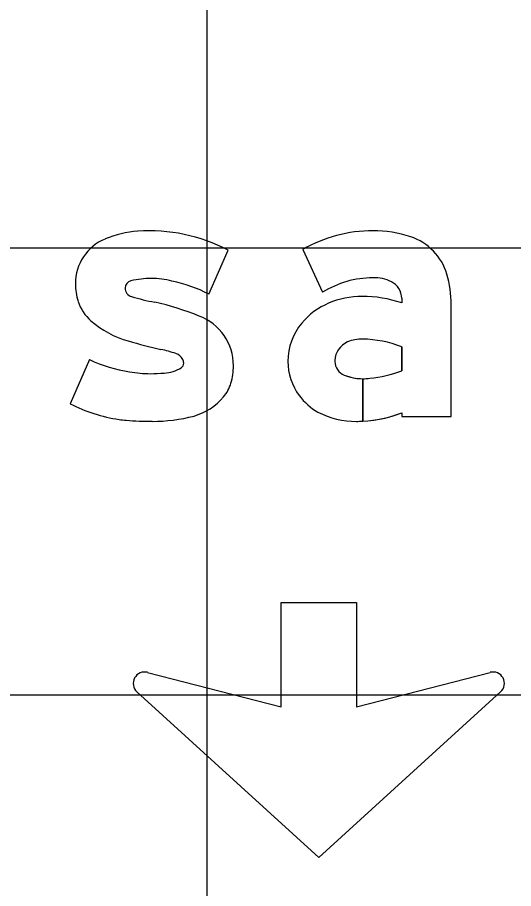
# Model space of a CAD drawing. Extents: x 1797809 to 2198143, y 249608 to 1237864.
# Drawn here: x 2196459.858 to 2196462.078, y 1237289.241 to 1237293.139 of the extents above; entities that cross this region are included whole.
import ezdxf

# ---------------------------------------------------------------- set-up
doc = ezdxf.new("R2010")
doc.units = 0
for name, color, linetype in [('GSBWFILL', 7, 'Continuous'), ('GSCOLORFILL', 7, 'Continuous'), ('GSOUTLINE', 7, 'Continuous'), ('GSSHT', 7, 'Continuous')]:
    doc.layers.add(name, color=color, linetype=linetype)

msp = doc.modelspace()

# ---------------------------------------------------------------- linework, layer by layer
at = {"layer": 'GSBWFILL'}
for p, q in [((2196460.7151, 1237291.8997), (2196460.8011, 1237292.0971)), ((2196460.1797, 1237291.6076), (2196460.0938, 1237291.4103)), ((2196460.0938, 1237291.4103), (2196460.0938, 1237291.4103))]:
    msp.add_line(p, q, dxfattribs=at)
for points in [[(2196461.1347, 1237292.1007), (2196461.2236, 1237291.9088)], [(2196461.5774, 1237291.8818), (2196461.5774, 1237291.8614)], [(2196461.5774, 1237291.369), (2196461.5774, 1237291.3535), (2196461.7989, 1237291.3535), (2196461.7989, 1237291.8531)], [(2196461.5774, 1237291.6654), (2196461.5774, 1237291.5578)], [(2196461.4031, 1237291.332), (2196461.4031, 1237291.522)], [(2196461.4031, 1237291.522), (2196461.4031, 1237291.332)], [(2196460.4399, 1237290.2082), (2196461.038, 1237290.0546), (2196461.038, 1237290.5203), (2196461.3751, 1237290.5203), (2196461.3751, 1237290.0546), (2196461.9732, 1237290.2082)], [(2196462.0202, 1237290.121), (2196461.2065, 1237289.3804), (2196460.3928, 1237290.121)]]:
    msp.add_lwpolyline(points, dxfattribs=at)
for centre, radius, start, end in [((2196460.3342, 1237291.9471), 0.217, 112.8041, 180), ((2196460.4292, 1237291.7213), 0.462, 94.0897, 112.8041), ((2196460.4486, 1237291.4248), 0.759, 62.3322, 93.9601), ((2196460.3732, 1237291.9274), 0.0332, 102.5426, 180), ((2196460.4572, 1237291.5866), 0.3842, 90, 103.7371), ((2196460.4572, 1237291.607), 0.3638, 75.3298, 90), ((2196460.4316, 1237291.3674), 0.6031, 61.9601, 78.7449), ((2196460.3764, 1237291.9471), 0.2592, 180, 197.7034), ((2196460.3787, 1237291.9274), 0.0388, 180, 255.4748), ((2196460.617, 1237292.679), 0.8272, 252.5527, 259.9162), ((2196460.3141, 1237291.9272), 0.1938, 197.7034, 228.9801), ((2196460.1826, 1237290.5866), 1.3103, 68.1145, 77.234), ((2196460.5865, 1237291.58), 0.2381, 0, 69.1882), ((2196460.4699, 1237292.1064), 0.4312, 228.9801, 254.4047), ((2196461.094, 1237294.2504), 2.6643, 253.8733, 257.1127), ((2196460.2226, 1237290.4899), 1.1959, 73.2562, 76.5982), ((2196460.4579, 1237292.203), 0.6571, 244.9593, 261.4128), ((2196460.5484, 1237291.5819), 0.0564, 28.3809, 70.6194), ((2196460.5616, 1237291.5918), 0.0402, 0, 24.8643), ((2196460.5102, 1237291.6974), 0.15, 271.594, 302.6799), ((2196460.5762, 1237291.5918), 0.0256, 305.9611, 0), ((2196460.5466, 1237291.58), 0.2779, 343.6227, 0), ((2196460.4533, 1237292.0481), 0.5036, 259.2982, 270), ((2196460.4533, 1237292.1767), 0.6322, 270, 275.5479), ((2196460.6539, 1237291.5485), 0.1661, 319.7324, 343.6227), ((2196460.4096, 1237292.0169), 0.6839, 242.4962, 261.8695), ((2196460.5768, 1237291.61), 0.2647, 285.6227, 320.3524), ((2196460.3912, 1237291.8879), 0.5536, 261.8695, 265.152), ((2196460.4604, 1237292.6913), 1.3599, 265.1076, 270), ((2196460.4604, 1237292.0841), 0.7528, 270, 284.4435), ((2196460.4272, 1237290.1588), 0.0511, 75.5925, 227.6952), ((2196461.9859, 1237290.1588), 0.0511, 312.3048, 104.4075)]:
    msp.add_arc(centre, radius, start, end, dxfattribs=at)
for centre, major_axis, start_param, end_param in [((2196461.4488, 1237291.5492), (0, 0.6347), 0, 0.517719), ((2196461.4488, 1237291.6419), (0, 0.542), 5.96613, 6.283185), ((2196461.5401, 1237291.9202), (0, 0.2491), 4.997165, 5.96613), ((2196461.3109, 1237291.8531), (0, 0.4879), 4.712389, 4.997165), ((2196461.4488, 1237291.5492), (0, 0.4243), 0, 0.559495), ((2196461.4568, 1237291.8059), (0, 0.1678), 5.822746, 6.330435), ((2196461.4944, 1237291.8818), (0, 0.083), 4.712389, 5.822746), ((2196461.3998, 1237291.5107), (0, 0.3797), 0, 0.404512), ((2196461.3998, 1237291.3314), (0, 0.559), 5.959871, 6.283185), ((2196461.3738, 1237291.5672), (0, 0.3175), 0.399285, 0.87593), ((2196461.3348, 1237291.5998), (0, 0.2667), 0.87593, 1.570796), ((2196461.3726, 1237291.6), (0, 0.0941), 0.408547, 1.530785), ((2196461.3988, 1237291.5394), (0, 0.1601), 6.259455, 6.691732), ((2196461.3872, 1237291.1553), (0, 0.5444), 5.926185, 6.254823), ((2196461.323, 1237291.5998), (0, 0.2549), 1.570796, 2.21394), ((2196461.3787, 1237291.5998), (0, 0.1002), 1.530785, 1.570796), ((2196461.3449, 1237291.5998), (0, 0.0664), 1.570796, 2.757027), ((2196461.4031, 1237291.7435), (0, 0.2214), 2.757027, 3.141593), ((2196461.4031, 1237291.7435), (0, 0.2214), 3.141843, 3.28451), ((2196461.3902, 1237292.0341), (0, 0.5118), 3.228562, 3.516221), ((2196461.3456, 1237291.6167), (0, 0.2832), 2.21394, 2.611125), ((2196461.3746, 1237291.7123), (0, 0.381), 2.672443, 3.141593), ((2196461.3746, 1237291.8965), (0, 0.5652), 3.192057, 3.508644), ((2196461.3746, 1237291.8965), (0, 0.5652), 3.141593, 3.191959)]:
    msp.add_ellipse(centre, major_axis=major_axis, ratio=0.999993, start_param=start_param, end_param=end_param, dxfattribs=at)
at = {"layer": 'GSCOLORFILL'}
for p, q in [((2196460.7151, 1237291.8997), (2196460.8011, 1237292.0971)), ((2196460.1797, 1237291.6076), (2196460.0938, 1237291.4103)), ((2196460.0938, 1237291.4103), (2196460.0938, 1237291.4103))]:
    msp.add_line(p, q, dxfattribs=at)
for points in [[(2196461.1347, 1237292.1007), (2196461.2236, 1237291.9088)], [(2196461.5774, 1237291.8818), (2196461.5774, 1237291.8614)], [(2196461.5774, 1237291.369), (2196461.5774, 1237291.3535), (2196461.7989, 1237291.3535), (2196461.7989, 1237291.8531)], [(2196461.5774, 1237291.6654), (2196461.5774, 1237291.5578)], [(2196461.4031, 1237291.332), (2196461.4031, 1237291.522)], [(2196461.4031, 1237291.522), (2196461.4031, 1237291.332)], [(2196460.4399, 1237290.2082), (2196461.038, 1237290.0546), (2196461.038, 1237290.5203), (2196461.3751, 1237290.5203), (2196461.3751, 1237290.0546), (2196461.9732, 1237290.2082)], [(2196462.0202, 1237290.121), (2196461.2065, 1237289.3804), (2196460.3928, 1237290.121)]]:
    msp.add_lwpolyline(points, dxfattribs=at)
for centre, radius, start, end in [((2196460.3342, 1237291.9471), 0.217, 112.8041, 180), ((2196460.4292, 1237291.7213), 0.462, 94.0897, 112.8041), ((2196460.4486, 1237291.4248), 0.759, 62.3322, 93.9601), ((2196460.3732, 1237291.9274), 0.0332, 102.5426, 180), ((2196460.4572, 1237291.5866), 0.3842, 90, 103.7371), ((2196460.4572, 1237291.607), 0.3638, 75.3298, 90), ((2196460.4316, 1237291.3674), 0.6031, 61.9601, 78.7449), ((2196460.3764, 1237291.9471), 0.2592, 180, 197.7034), ((2196460.3787, 1237291.9274), 0.0388, 180, 255.4748), ((2196460.617, 1237292.679), 0.8272, 252.5527, 259.9162), ((2196460.3141, 1237291.9272), 0.1938, 197.7034, 228.9801), ((2196460.1826, 1237290.5866), 1.3103, 68.1145, 77.234), ((2196460.5865, 1237291.58), 0.2381, 0, 69.1882), ((2196460.4699, 1237292.1064), 0.4312, 228.9801, 254.4047), ((2196461.094, 1237294.2504), 2.6643, 253.8733, 257.1127), ((2196460.2226, 1237290.4899), 1.1959, 73.2562, 76.5982), ((2196460.4579, 1237292.203), 0.6571, 244.9593, 261.4128), ((2196460.5484, 1237291.5819), 0.0564, 28.3809, 70.6194), ((2196460.5616, 1237291.5918), 0.0402, 0, 24.8643), ((2196460.5102, 1237291.6974), 0.15, 271.594, 302.6799), ((2196460.5762, 1237291.5918), 0.0256, 305.9611, 0), ((2196460.5466, 1237291.58), 0.2779, 343.6227, 0), ((2196460.4533, 1237292.0481), 0.5036, 259.2982, 270), ((2196460.4533, 1237292.1767), 0.6322, 270, 275.5479), ((2196460.6539, 1237291.5485), 0.1661, 319.7324, 343.6227), ((2196460.4096, 1237292.0169), 0.6839, 242.4962, 261.8695), ((2196460.5768, 1237291.61), 0.2647, 285.6227, 320.3524), ((2196460.3912, 1237291.8879), 0.5536, 261.8695, 265.152), ((2196460.4604, 1237292.6913), 1.3599, 265.1076, 270), ((2196460.4604, 1237292.0841), 0.7528, 270, 284.4435), ((2196460.4272, 1237290.1588), 0.0511, 75.5925, 227.6952), ((2196461.9859, 1237290.1588), 0.0511, 312.3048, 104.4075)]:
    msp.add_arc(centre, radius, start, end, dxfattribs=at)
for centre, major_axis, start_param, end_param in [((2196461.4488, 1237291.5492), (0, 0.6347), 0, 0.517719), ((2196461.4488, 1237291.6419), (0, 0.542), 5.96613, 6.283185), ((2196461.5401, 1237291.9202), (0, 0.2491), 4.997165, 5.96613), ((2196461.3109, 1237291.8531), (0, 0.4879), 4.712389, 4.997165), ((2196461.4488, 1237291.5492), (0, 0.4243), 0, 0.559495), ((2196461.4568, 1237291.8059), (0, 0.1678), 5.822746, 6.330435), ((2196461.4944, 1237291.8818), (0, 0.083), 4.712389, 5.822746), ((2196461.3998, 1237291.5107), (0, 0.3797), 0, 0.404512), ((2196461.3998, 1237291.3314), (0, 0.559), 5.959871, 6.283185), ((2196461.3738, 1237291.5672), (0, 0.3175), 0.399285, 0.87593), ((2196461.3348, 1237291.5998), (0, 0.2667), 0.87593, 1.570796), ((2196461.3726, 1237291.6), (0, 0.0941), 0.408547, 1.530785), ((2196461.3988, 1237291.5394), (0, 0.1601), 6.259455, 6.691732), ((2196461.3872, 1237291.1553), (0, 0.5444), 5.926185, 6.254823), ((2196461.323, 1237291.5998), (0, 0.2549), 1.570796, 2.21394), ((2196461.3787, 1237291.5998), (0, 0.1002), 1.530785, 1.570796), ((2196461.3449, 1237291.5998), (0, 0.0664), 1.570796, 2.757027), ((2196461.4031, 1237291.7435), (0, 0.2214), 2.757027, 3.141593), ((2196461.4031, 1237291.7435), (0, 0.2214), 3.141843, 3.28451), ((2196461.3902, 1237292.0341), (0, 0.5118), 3.228562, 3.516221), ((2196461.3456, 1237291.6167), (0, 0.2832), 2.21394, 2.611125), ((2196461.3746, 1237291.7123), (0, 0.381), 2.672443, 3.141593), ((2196461.3746, 1237291.8965), (0, 0.5652), 3.192057, 3.508644), ((2196461.3746, 1237291.8965), (0, 0.5652), 3.141593, 3.191959)]:
    msp.add_ellipse(centre, major_axis=major_axis, ratio=0.999993, start_param=start_param, end_param=end_param, dxfattribs=at)
at = {"layer": 'GSOUTLINE'}
for p, q in [((2196460.7151, 1237291.8997), (2196460.8011, 1237292.0971)), ((2196460.1797, 1237291.6076), (2196460.0938, 1237291.4103)), ((2196460.0938, 1237291.4103), (2196460.0938, 1237291.4103))]:
    msp.add_line(p, q, dxfattribs=at)
for points in [[(2196461.1347, 1237292.1007), (2196461.2236, 1237291.9088)], [(2196461.5774, 1237291.8818), (2196461.5774, 1237291.8614)], [(2196461.5774, 1237291.369), (2196461.5774, 1237291.3535), (2196461.7989, 1237291.3535), (2196461.7989, 1237291.8531)], [(2196461.5774, 1237291.5578), (2196461.5774, 1237291.6654)], [(2196460.4399, 1237290.2082), (2196461.038, 1237290.0546), (2196461.038, 1237290.5203), (2196461.3751, 1237290.5203), (2196461.3751, 1237290.0546), (2196461.9732, 1237290.2082)], [(2196462.0202, 1237290.121), (2196461.2065, 1237289.3804), (2196460.3928, 1237290.121)]]:
    msp.add_lwpolyline(points, dxfattribs=at)
for centre, radius, start, end in [((2196460.3342, 1237291.9471), 0.217, 112.8041, 180), ((2196460.4292, 1237291.7213), 0.462, 94.0897, 112.8041), ((2196460.4486, 1237291.4248), 0.759, 62.3322, 93.9601), ((2196460.3732, 1237291.9274), 0.0332, 102.5426, 180), ((2196460.4572, 1237291.5866), 0.3842, 90, 103.7371), ((2196460.4572, 1237291.607), 0.3638, 75.3298, 90), ((2196460.4316, 1237291.3674), 0.6031, 61.9601, 78.7449), ((2196460.3764, 1237291.9471), 0.2592, 180, 197.7034), ((2196460.3787, 1237291.9274), 0.0388, 180, 255.4748), ((2196460.617, 1237292.679), 0.8272, 252.5527, 259.9162), ((2196460.3141, 1237291.9272), 0.1938, 197.7034, 228.9801), ((2196460.1826, 1237290.5866), 1.3103, 68.1145, 77.234), ((2196460.5865, 1237291.58), 0.2381, 0, 69.1882), ((2196460.4699, 1237292.1064), 0.4312, 228.9801, 254.4047), ((2196461.094, 1237294.2504), 2.6643, 253.8733, 257.1127), ((2196460.2226, 1237290.4899), 1.1959, 73.2562, 76.5982), ((2196460.4579, 1237292.203), 0.6571, 244.9593, 261.4128), ((2196460.5484, 1237291.5819), 0.0564, 28.3809, 70.6194), ((2196460.5616, 1237291.5918), 0.0402, 0, 24.8643), ((2196460.5102, 1237291.6974), 0.15, 271.594, 302.6799), ((2196460.5762, 1237291.5918), 0.0256, 305.9611, 0), ((2196460.5466, 1237291.58), 0.2779, 343.6227, 0), ((2196460.4533, 1237292.0481), 0.5036, 259.2982, 270), ((2196460.4533, 1237292.1767), 0.6322, 270, 275.5479), ((2196460.6539, 1237291.5485), 0.1661, 319.7324, 343.6227), ((2196460.4096, 1237292.0169), 0.6839, 242.4962, 261.8695), ((2196460.5768, 1237291.61), 0.2647, 285.6227, 320.3524), ((2196460.3912, 1237291.8879), 0.5536, 261.8695, 265.152), ((2196460.4604, 1237292.6913), 1.3599, 265.1076, 270), ((2196460.4604, 1237292.0841), 0.7528, 270, 284.4435), ((2196460.4272, 1237290.1588), 0.0511, 75.5925, 227.6952), ((2196461.9859, 1237290.1588), 0.0511, 312.3048, 104.4075)]:
    msp.add_arc(centre, radius, start, end, dxfattribs=at)
for centre, major_axis, start_param, end_param in [((2196461.4488, 1237291.5492), (0, 0.6347), 6.283185, 6.800904), ((2196461.4488, 1237291.6419), (0, 0.542), 5.96613, 6.283185), ((2196461.5401, 1237291.9202), (0, 0.2491), 4.997165, 5.96613), ((2196461.3109, 1237291.8531), (0, 0.4879), 4.712389, 4.997165), ((2196461.4488, 1237291.5492), (0, 0.4243), 0, 0.559495), ((2196461.4568, 1237291.8059), (0, 0.1678), 5.822746, 6.330435), ((2196461.4944, 1237291.8818), (0, 0.083), 4.712389, 5.822746), ((2196461.3998, 1237291.5107), (0, 0.3797), 0, 0.404512), ((2196461.3998, 1237291.3314), (0, 0.559), 5.959871, 6.283185), ((2196461.3738, 1237291.5672), (0, 0.3175), 0.399285, 0.87593), ((2196461.3348, 1237291.5998), (0, 0.2667), 0.87593, 1.570796), ((2196461.3726, 1237291.6), (0, 0.0941), 0.408547, 1.530785), ((2196461.3988, 1237291.5394), (0, 0.1601), 6.25958, 6.691732), ((2196461.3872, 1237291.1553), (0, 0.5444), 5.926185, 6.254787), ((2196461.4024, 1237291.6912), (0, 0.0083), 6.254787, 6.25958), ((2196461.323, 1237291.5998), (0, 0.2549), 1.570796, 2.21394), ((2196461.3787, 1237291.5998), (0, 0.1002), 1.530785, 1.570796), ((2196461.3449, 1237291.5998), (0, 0.0664), 1.570796, 2.757027), ((2196461.4031, 1237291.7435), (0, 0.2214), 2.757027, 3.28451), ((2196461.3902, 1237292.0341), (0, 0.5118), 3.228562, 3.516221), ((2196461.3456, 1237291.6167), (0, 0.2832), 2.21394, 2.611125), ((2196461.3746, 1237291.7123), (0, 0.381), 2.672443, 3.141593), ((2196461.3746, 1237291.8965), (0, 0.5652), 3.141593, 3.508644)]:
    msp.add_ellipse(centre, major_axis=major_axis, ratio=0.999993, start_param=start_param, end_param=end_param, dxfattribs=at)
at = {"layer": 'GSSHT'}
for p, q in [((2196460.7065, 1237258.1062), (2196460.7065, 1237318.1062)), ((2196544.7065, 1237292.1062), (2196414.7065, 1237292.1062)), ((2196544.7065, 1237290.1062), (2196414.7065, 1237290.1062))]:
    msp.add_line(p, q, dxfattribs=at)

doc.saveas('drawing.dxf')
